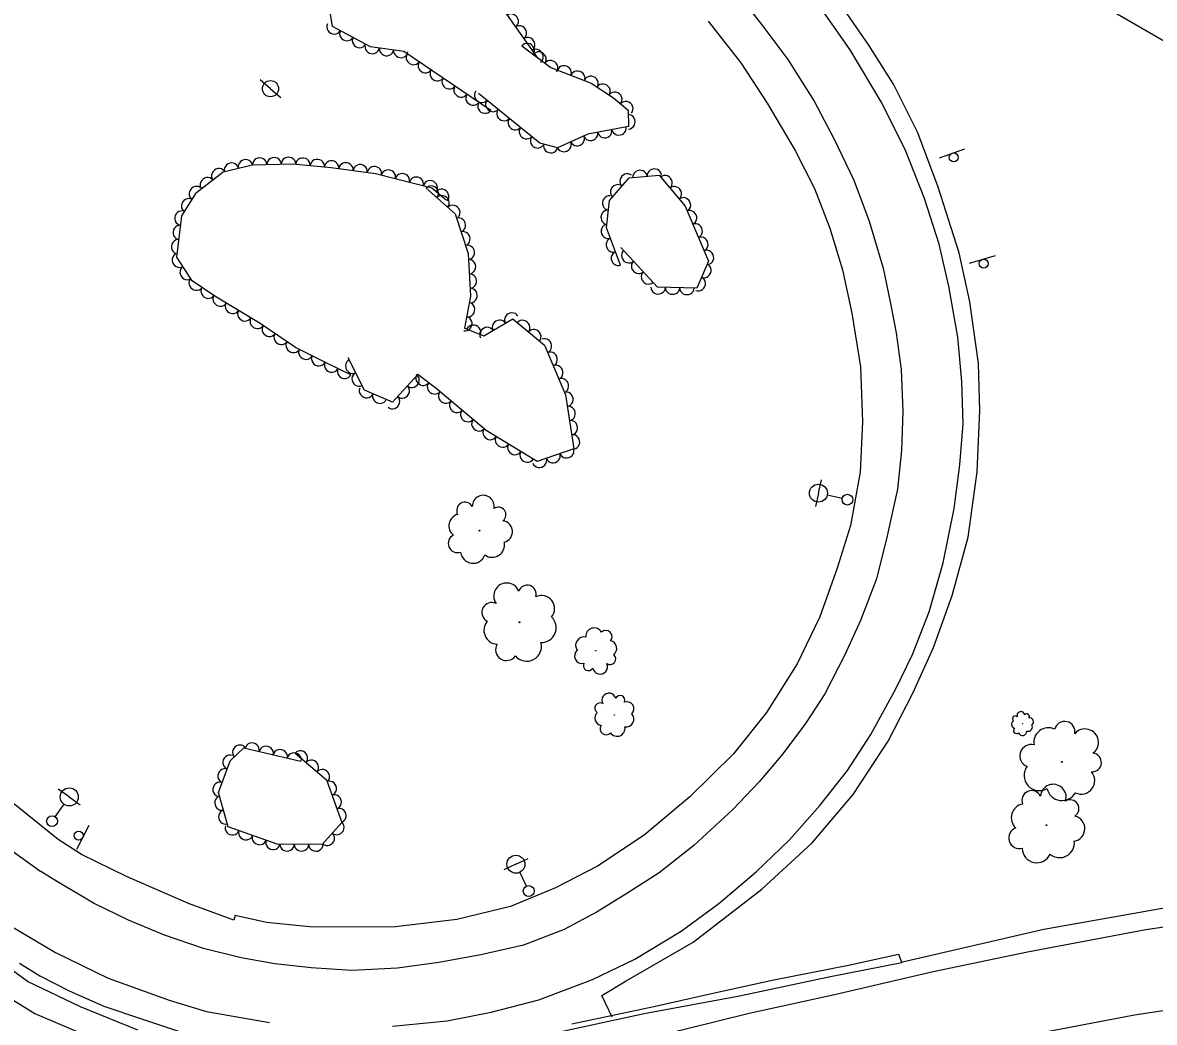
# Model space of a CAD drawing. Extents: x 1722896 to 1754269, y 648279 to 666297.
# Drawn here: x 1730376.5 to 1730690.5, y 652006.1 to 652283.6 of the extents above; entities that cross this region are included whole.
import ezdxf

# ---------------------------------------------------------------- set-up
doc = ezdxf.new("R2010")
doc.units = 0
for name, color, linetype in [('DESIGN - PUBLIC HEARING - Shapes', 7, 'Continuous'), ('DESIGN - SCRATCH - User 1', 7, 'Continuous'), ('SURVEY - CENTERLINE - Preliminary Text', 7, 'Continuous'), ('SURVEY - DTM - Breaklines', 7, 'Continuous'), ('SURVEY - VEGETATION - Features with Text', 7, 'Continuous')]:
    doc.layers.add(name, color=color, linetype=linetype)

msp = doc.modelspace()

# ---------------------------------------------------------------- linework, layer by layer
at = {"layer": 'DESIGN - PUBLIC HEARING - Shapes'}
for p, q in [((1730630.89, 652246.04), (1730637.95, 652248.55)), ((1730639.21, 652216.78), (1730646.39, 652218.96)), ((1730394.88, 652060.72), (1730391.42, 652054.07))]:
    msp.add_line(p, q, dxfattribs=at)
for centre in [(1730634.85, 652246.15), (1730643.17, 652216.7), (1730392.05, 652057.94)]:
    msp.add_circle(centre, 1.25, dxfattribs=at)
at = {"layer": 'DESIGN - SCRATCH - User 1'}
for points in [[(1730408.44, 652003.96), (1730392.55, 652010.42), (1730377.82, 652017.44), (1730367.29, 652025.15)], [(1730375.61, 652022.56), (1730381.25, 652019.02), (1730389.41, 652014.83), (1730398.99, 652010.61), (1730409.21, 652007.14), (1730419.76, 652003.64)], [(1730528.87, 652005.7), (1730551.65, 652010.46), (1730569.32, 652014.43), (1730584.92, 652017.85), (1730605.68, 652021.98), (1730619.47, 652024.98), (1730620.45, 652022.58), (1730600.16, 652018.62), (1730575.44, 652013.33), (1730548.91, 652008.41), (1730523.28, 652002.9)]]:
    msp.add_lwpolyline(points, dxfattribs=at)
at = {"layer": 'SURVEY - CENTERLINE - Preliminary Text'}
for points in [[(1730566.83, 652349.48), (1730594.67, 652334.69), (1730632.03, 652314.3), (1730662.88, 652296.13), (1730697.46, 652275.99), (1730731.66, 652254.64), (1730769.63, 652229.35), (1730806.4, 652203.37), (1730835.16, 652182.88), (1730874.68, 652153.35), (1730919.61, 652118.68), (1730962.05, 652084), (1731003.65, 652047.61), (1731038.79, 652015.8), (1731073.58, 651983.07), (1731103.11, 651954.46), (1731133.2, 651923.63), (1731147.68, 651908.32)], [(1730574.94, 652291.56), (1730581.62, 652282.95), (1730588.79, 652273.36), (1730596.15, 652261.8), (1730601.65, 652251.22), (1730607.15, 652239.83), (1730611.39, 652228.43), (1730615.3, 652215.39), (1730617.31, 652205.64), (1730618.89, 652197.51), (1730620.28, 652187.27), (1730620.73, 652175.68), (1730620.36, 652164.8), (1730619.25, 652154.12), (1730616.38, 652141.1), (1730613.45, 652129.21), (1730608.97, 652117.6), (1730604.63, 652108.07), (1730599.09, 652097.32), (1730593.68, 652089.02), (1730587.4, 652080.58), (1730580.84, 652072.85), (1730573.51, 652065.16), (1730562.72, 652055.22), (1730553.11, 652047.59), (1730544.13, 652041.83), (1730535.88, 652036.8), (1730526.79, 652031.9), (1730515.42, 652027.54), (1730503.67, 652024.8), (1730491.93, 652022.73), (1730480.47, 652021.12), (1730467.79, 652020.46), (1730456.51, 652021.24), (1730446.45, 652022.33), (1730437.17, 652023.96), (1730426.72, 652026.6), (1730415.82, 652030.28), (1730405.83, 652034.43), (1730396.34, 652039.05), (1730386.17, 652045.05), (1730381.57, 652047.97)], [(1730479.11, 652005.07), (1730494.26, 652006.49), (1730506.45, 652008.89), (1730519.7, 652012.31), (1730534.64, 652017.99), (1730546.35, 652023.66), (1730559.23, 652031.39), (1730569.62, 652039.11), (1730580.06, 652047.91), (1730589.26, 652056.78), (1730597.66, 652066.29), (1730605.33, 652076.01), (1730611.82, 652085.99), (1730618.78, 652098.65), (1730623.42, 652108.18), (1730628.04, 652120.08), (1730631.88, 652133.63), (1730634.98, 652148.74), (1730636.51, 652160.85), (1730637.44, 652172.21), (1730637.04, 652184.01), (1730635.96, 652196.29), (1730633.51, 652210.38), (1730630.8, 652222.05), (1730626.69, 652234.75), (1730621.35, 652248.36), (1730614.7, 652261.59), (1730606.13, 652275.98), (1730596.14, 652290.38)], [(1730540.05, 652007.51), (1730537.23, 652013.52), (1730543.96, 652017.64), (1730562.51, 652028.38), (1730581.62, 652043.1), (1730595.52, 652055.9), (1730606.95, 652069.37), (1730616.68, 652084.16), (1730623.52, 652097.44), (1730629.2, 652110.14), (1730634.37, 652124.59), (1730638.82, 652140.72), (1730641.35, 652158.87), (1730642.08, 652175.88), (1730641.75, 652188.98), (1730639.26, 652206.12), (1730636.3, 652219.71), (1730630.51, 652237.91), (1730624.9, 652252.94), (1730618.13, 652266.47), (1730611.25, 652277.3), (1730602.74, 652289.61)], [(1730566.71, 652284), (1730575.79, 652272.37), (1730583.1, 652261.19), (1730590.86, 652248.06), (1730596.18, 652237.57), (1730600.42, 652226.5), (1730603.95, 652214.92), (1730606.56, 652202.89), (1730608.95, 652187.99), (1730609.52, 652172.74), (1730608.9, 652158.76), (1730606.2, 652143.99), (1730602.49, 652132.19), (1730597.65, 652118.68), (1730591.41, 652105.6), (1730582.9, 652092.1), (1730573.7, 652080.65), (1730561.61, 652068.65), (1730548.93, 652058.04), (1730536.04, 652049.43), (1730524.31, 652043.39), (1730511.85, 652038.29), (1730497.01, 652034.61), (1730479.98, 652032.63), (1730457.1, 652032.47), (1730444.18, 652033.79), (1730435.49, 652035.72), (1730435.1, 652034.49), (1730422.5, 652039.06), (1730405.28, 652046.61), (1730392.82, 652052.65), (1730386.37, 652056.85)], [(1730314.09, 652163.68), (1730316.32, 652146.45), (1730318.32, 652135.49), (1730321.71, 652123.84), (1730326.08, 652113.05), (1730333.51, 652098.2), (1730340.94, 652087.3), (1730350.36, 652075.36), (1730359.82, 652065.2), (1730370.31, 652055.97), (1730381.57, 652047.97)], [(1730386.37, 652056.85), (1730374.44, 652066.51), (1730360.22, 652081.34), (1730349.69, 652093.82), (1730340.41, 652107.59), (1730334.04, 652120.15), (1730329.38, 652133.88), (1730325.63, 652149.53)], [(1731144.3, 651904.75), (1731126.03, 651920.72), (1731107.89, 651935.95), (1731088.77, 651950.32), (1731060.55, 651969.05), (1731035.73, 651983.1), (1731002.99, 651999.58), (1730965.9, 652014.57), (1730933.22, 652024.82), (1730889.59, 652035.33), (1730849.83, 652041.72), (1730837.67, 652042.94), (1730816.97, 652044.51), (1730796.01, 652045.16), (1730772.58, 652045.02), (1730743.55, 652043.38), (1730692.24, 652037.59), (1730659.81, 652031.89), (1730620.59, 652022.82)], [(1730551.9, 652002.2), (1730578.04, 652008.6), (1730601.74, 652013.83), (1730629.17, 652020.2), (1730655.3, 652025.69), (1730688.11, 652031.83), (1730708.74, 652034.91), (1730733.02, 652037.83), (1730759.64, 652039.86), (1730784.31, 652040.63), (1730806.94, 652040.36), (1730832.29, 652039.03), (1730855.92, 652036.15), (1730884.36, 652032.07), (1730907.69, 652026.64), (1730931.53, 652020.82), (1730950.85, 652014.66), (1730972.65, 652007.39), (1730992.5, 651999.5)], [(1730373.17, 652032.92), (1730385.65, 652025.52), (1730400.22, 652018.4), (1730417.45, 652012.11), (1730427.47, 652009.1), (1730445.03, 652006.05)], [(1730364.25, 652018.18), (1730379.89, 652008.58), (1730395.67, 652001.77)], [(1730905.64, 652003.18), (1730882.34, 652008.34), (1730856.16, 652012.9), (1730834.65, 652015.56), (1730810.47, 652017.27), (1730785.88, 652017.62), (1730764.36, 652016.87), (1730738.72, 652015.14), (1730713.18, 652012.38), (1730684.97, 652008.09), (1730649.15, 652001.26)]]:
    msp.add_lwpolyline(points, dxfattribs=at)
at = {"layer": 'SURVEY - DTM - Breaklines'}
for p, q in [((1730445.26, 652265.24), (1730442.4, 652267.66)), ((1730445.26, 652265.24), (1730448.13, 652262.83)), ((1730597.29, 652152.97), (1730598.11, 652156.63)), ((1730597.29, 652152.97), (1730596.47, 652149.31)), ((1730603.88, 652151.5), (1730599.73, 652152.42)), ((1730389.44, 652068.65), (1730386.39, 652070.83)), ((1730385.52, 652063.15), (1730387.99, 652066.61)), ((1730389.44, 652068.65), (1730392.49, 652066.47)), ((1730513.36, 652049.99), (1730516.75, 652051.6)), ((1730513.36, 652049.99), (1730509.98, 652048.38)), ((1730516.26, 652043.9), (1730514.44, 652047.73))]:
    msp.add_line(p, q, dxfattribs=at)
for centre, radius in [((1730445.26, 652265.24), 2.25), ((1730597.29, 652152.97), 2.5), ((1730605.34, 652151.17), 1.5), ((1730389.44, 652068.65), 2.5), ((1730384.65, 652061.93), 1.5), ((1730513.36, 652049.99), 2.5), ((1730516.91, 652042.54), 1.5)]:
    msp.add_circle(centre, radius, dxfattribs=at)
at = {"layer": 'SURVEY - VEGETATION - Features with Text'}
for points in [[(1730506.36, 652259.19), (1730482.22, 652275.59), (1730472.97, 652276.89), (1730462.46, 652282.53), (1730460.01, 652297.73), (1730467.83, 652312.84), (1730474.46, 652315.65), (1730482.05, 652316.19), (1730489.12, 652309.4), (1730502.05, 652298.34), (1730519.44, 652273.64)], [(1730515, 652277.09), (1730523.06, 652271.12), (1730534.23, 652266.81), (1730540.44, 652262.73), (1730544.5, 652259.28), (1730544.6, 652254.73), (1730533.33, 652252.59), (1730524.86, 652248.79), (1730520, 652250.14), (1730503.02, 652263.92)], [(1730467.59, 652185.81), (1730461.05, 652188.99), (1730452.22, 652193.43), (1730442.44, 652200.04), (1730429.84, 652207.66), (1730423.52, 652211.94), (1730419.3, 652218.48), (1730420.68, 652229.95), (1730424.78, 652236.38), (1730432.14, 652242.17), (1730440.25, 652244.11), (1730451.45, 652244.38), (1730462.12, 652243.36), (1730474.39, 652241.72), (1730490.06, 652237.71), (1730493.99, 652234.4)], [(1730542.39, 652216.23), (1730538.52, 652226.61), (1730539.33, 652234.16), (1730544.81, 652240.45), (1730553.14, 652241.22), (1730560.31, 652232.59), (1730566.77, 652217.41), (1730563.54, 652209.89), (1730552.68, 652210.13), (1730542.47, 652221.15)], [(1730488.45, 652237.63), (1730496.46, 652230.5), (1730500.11, 652219.5), (1730500.78, 652207.66), (1730499.07, 652198.76), (1730504.45, 652196.6), (1730512.55, 652201.32), (1730521.3, 652194.03), (1730527.16, 652180.31), (1730529.46, 652165.32), (1730519.25, 652161.76), (1730505.09, 652170.4), (1730491.22, 652182.03), (1730486.1, 652185.88), (1730479.16, 652178.27), (1730471.31, 652181.58), (1730466.82, 652190.5)], [(1730452.1, 652080.84), (1730460.84, 652073.43), (1730465.07, 652061.57), (1730459.64, 652055.46), (1730447.08, 652055.52), (1730433.51, 652060.39), (1730430.86, 652069.89), (1730434.08, 652078.66), (1730437.89, 652082.28), (1730453.59, 652078.59)]]:
    msp.add_lwpolyline(points, dxfattribs=at)
for centre, radius in [((1730503.25, 652142.57), 0.106), ((1730514.35, 652117.13), 0.126), ((1730535.51, 652109.26), 0.0719), ((1730540.69, 652091.4), 0.068), ((1730653.89, 652088.96), 0.0369), ((1730664.82, 652078.38), 0.131), ((1730660.57, 652060.81), 0.125)]:
    msp.add_circle(centre, radius, dxfattribs=at)
for centre, radius, start, end in [((1730504.29, 652149.34), 3.04, 347.3335, 180.7532), ((1730499.24, 652148.14), 2.32, 29.9522, 207.2713), ((1730508.5, 652146.98), 2.09, 307.3128, 126.0585), ((1730498.05, 652143.92), 3.28, 105.2393, 232.0849), ((1730509.34, 652142.29), 3.05, 285.1967, 81.9856), ((1730497.12, 652139.03), 2.55, 115.3982, 290.3984), ((1730506.74, 652138.64), 3.48, 234.2494, 11.7737), ((1730501.45, 652136.95), 3.45, 185.1453, 340.9837), ((1730510.81, 652124.43), 3.61, 21.9275, 215.3472), ((1730516.49, 652124.96), 2.48, 341.9068, 160.6525), ((1730506.68, 652119.86), 2.75, 64.5462, 241.8653), ((1730520.47, 652120.95), 3.62, 319.7907, 116.5796), ((1730508.36, 652114.93), 3.89, 139.8332, 266.6789), ((1730520.4, 652115.64), 4.12, 268.8434, 46.3677), ((1730532.28, 652110.74), 2.35, 78.0955, 215.6198), ((1730535.09, 652113.23), 2.33, 28.9914, 184.8298), ((1730538.33, 652113.13), 1.72, 319.2443, 134.2445), ((1730510.75, 652109.54), 3.02, 149.9922, 324.9924), ((1730516.37, 652110.42), 4.09, 219.7393, 15.5777), ((1730539.1, 652109.85), 2.22, 309.0853, 75.931), ((1730531.68, 652107.77), 2.06, 129.0428, 285.8317), ((1730539.51, 652106.92), 1.56, 233.7983, 51.1174), ((1730533.48, 652105.11), 1.41, 151.1589, 329.9046), ((1730536.72, 652104.8), 2.06, 191.1796, 24.5993), ((1730539.18, 652095.51), 1.95, 16.2826, 209.7023), ((1730536.72, 652093.28), 1.48, 58.9013, 236.2204), ((1730542.26, 652095.49), 1.34, 336.2619, 155.0076), ((1730544.18, 652093.13), 1.95, 314.1458, 110.9347), ((1730537.36, 652090.54), 2.1, 134.1883, 261.034), ((1730543.86, 652090.28), 2.22, 263.1985, 40.7227), ((1730651.95, 652090.33), 0.802, 48.9731, 226.2922), ((1730653.47, 652091.29), 1.05, 6.3544, 199.7741), ((1730655.11, 652090.99), 0.725, 326.3337, 145.0794), ((1730538.36, 652087.52), 1.63, 144.3472, 319.3475), ((1730541.42, 652087.7), 2.21, 214.0943, 9.9328), ((1730652.03, 652088.81), 1.14, 124.2601, 251.1058), ((1730655.47, 652088.07), 1.2, 253.2703, 30.7945), ((1730655.91, 652089.55), 1.06, 304.2176, 101.0065), ((1730665.63, 652086.77), 2.84, 348.7242, 166.0433), ((1730652.28, 652087.11), 0.882, 134.419, 309.4193), ((1730653.93, 652086.91), 1.2, 204.1661, 0.0046), ((1730661.1, 652083.84), 4.03, 64.0112, 190.8569), ((1730671.26, 652083.79), 3.74, 306.1055, 139.5252), ((1730656.29, 652080.07), 3.13, 74.1702, 249.1704), ((1730673.23, 652078.21), 2.57, 266.0848, 84.8305), ((1730658.6, 652074.65), 4.24, 143.9173, 299.7557), ((1730670.22, 652073.2), 3.75, 243.9687, 40.7576), ((1730656.45, 652067.71), 2.71, 25.0509, 202.37), ((1730662.46, 652068.6), 3.56, 342.4322, 175.8519), ((1730664.87, 652071.93), 4.27, 193.0214, 330.5457), ((1730654.63, 652062.89), 3.84, 100.3379, 227.1836), ((1730667.13, 652065.42), 2.45, 302.4115, 121.1571), ((1730667.65, 652059.87), 3.57, 280.2953, 77.0843), ((1730653.07, 652057.28), 2.98, 110.4968, 285.4971), ((1730657.91, 652054.43), 4.04, 180.2439, 336.0824), ((1730664.25, 652055.88), 4.07, 229.3481, 6.8723)]:
    msp.add_arc(centre, radius, start, end, dxfattribs=at)
for centre, major_axis in [((1730512.13, 652284.02), (1.15, -1.64)), ((1730462.86, 652282.31), (-1.76, 0.95)), ((1730514.43, 652280.75), (1.15, -1.64)), ((1730466.39, 652280.42), (-1.76, 0.95)), ((1730469.91, 652278.53), (-1.76, 0.95)), ((1730516.73, 652277.48), (1.15, -1.64)), ((1730473.5, 652276.82), (-1.98, 0.28)), ((1730477.46, 652276.26), (-1.98, 0.28)), ((1730516.6, 652275.9), (1.61, -1.19)), ((1730519.03, 652274.21), (1.15, -1.64)), ((1730481.42, 652275.71), (-1.98, 0.28)), ((1730484.86, 652273.8), (-1.65, 1.12)), ((1730519.82, 652273.52), (1.61, -1.19)), ((1730523.03, 652271.14), (1.61, -1.19)), ((1730488.17, 652271.55), (-1.65, 1.12)), ((1730491.48, 652269.31), (-1.65, 1.12)), ((1730526.76, 652269.7), (1.87, -0.72)), ((1730530.49, 652268.26), (1.87, -0.72)), ((1730494.78, 652267.06), (-1.65, 1.12)), ((1730534.23, 652266.81), (1.87, -0.72)), ((1730498.09, 652264.81), (-1.65, 1.12)), ((1730503.78, 652263.3), (-1.55, 1.26)), ((1730537.57, 652264.62), (1.67, -1.1)), ((1730540.87, 652262.36), (1.52, -1.29)), ((1730501.4, 652262.56), (-1.65, 1.12)), ((1730504.71, 652260.31), (-1.65, 1.12)), ((1730506.89, 652260.78), (-1.55, 1.26)), ((1730543.92, 652259.77), (1.52, -1.29)), ((1730510, 652258.26), (-1.55, 1.26)), ((1730544.57, 652256.04), (0.05, -2)), ((1730513.1, 652255.74), (-1.55, 1.26)), ((1730516.21, 652253.21), (-1.55, 1.26)), ((1730541.96, 652254.23), (-1.96, -0.37)), ((1730519.31, 652250.69), (-1.55, 1.26)), ((1730530.4, 652251.27), (-1.82, -0.82)), ((1730534.1, 652252.73), (-1.96, -0.37)), ((1730538.03, 652253.48), (-1.96, -0.37)), ((1730523, 652249.31), (-1.93, 0.53)), ((1730526.75, 652249.64), (-1.82, -0.82)), ((1730438.32, 652243.65), (1.95, 0.47)), ((1730442.27, 652244.16), (2, 0.05)), ((1730446.27, 652244.26), (2, 0.05)), ((1730450.27, 652244.35), (2, 0.05)), ((1730454.25, 652244.11), (1.99, -0.19)), ((1730458.24, 652243.74), (1.99, -0.19)), ((1730462.22, 652243.35), (1.98, -0.27)), ((1730430.85, 652241.16), (1.57, 1.24)), ((1730434.43, 652242.72), (1.95, 0.47)), ((1730466.18, 652242.82), (1.98, -0.27)), ((1730470.15, 652242.29), (1.98, -0.27)), ((1730474.11, 652241.76), (1.98, -0.27)), ((1730477.99, 652240.8), (1.94, -0.5)), ((1730481.87, 652239.81), (1.94, -0.5)), ((1730544.14, 652239.68), (1.31, 1.51)), ((1730547.78, 652240.72), (1.99, 0.18)), ((1730551.77, 652241.09), (1.99, 0.18)), ((1730427.71, 652238.68), (1.57, 1.24)), ((1730485.74, 652238.82), (1.94, -0.5)), ((1730489.62, 652237.82), (1.94, -0.5)), ((1730541.52, 652236.67), (1.31, 1.51)), ((1730554.81, 652239.2), (1.28, -1.54)), ((1730424.63, 652236.15), (1.08, 1.69)), ((1730489.94, 652236.3), (1.49, -1.33)), ((1730492.77, 652235.42), (1.53, -1.29)), ((1730492.93, 652233.64), (1.49, -1.33)), ((1730539.26, 652233.49), (0.21, 1.99)), ((1730557.37, 652236.12), (1.28, -1.54)), ((1730422.48, 652232.77), (1.08, 1.69)), ((1730495.92, 652230.98), (1.49, -1.33)), ((1730559.93, 652233.05), (1.28, -1.54)), ((1730420.6, 652229.3), (0.24, 1.99)), ((1730497.49, 652227.4), (0.63, -1.9)), ((1730538.83, 652229.51), (0.21, 1.99)), ((1730561.64, 652229.46), (0.78, -1.84)), ((1730420.13, 652225.33), (0.24, 1.99)), ((1730538.9, 652225.6), (-0.7, 1.87)), ((1730563.21, 652225.78), (0.78, -1.84)), ((1730419.65, 652221.36), (0.24, 1.99)), ((1730498.75, 652223.6), (0.63, -1.9)), ((1730540.3, 652221.85), (-0.7, 1.87)), ((1730564.78, 652222.1), (0.78, -1.84)), ((1730500.01, 652219.8), (0.63, -1.9)), ((1730541.69, 652218.1), (-0.7, 1.87)), ((1730544.62, 652218.83), (-1.36, 1.47)), ((1730566.35, 652218.42), (0.78, -1.84)), ((1730419.9, 652217.56), (-1.08, 1.68)), ((1730500.32, 652215.82), (0.11, -2)), ((1730547.34, 652215.89), (-1.36, 1.47)), ((1730422.06, 652214.19), (-1.08, 1.68)), ((1730500.55, 652211.83), (0.11, -2)), ((1730550.06, 652212.96), (-1.36, 1.47)), ((1730565.63, 652214.74), (-0.79, -1.84)), ((1730424.61, 652211.2), (-1.66, 1.12)), ((1730564.05, 652211.06), (-0.79, -1.84)), ((1730427.92, 652208.96), (-1.66, 1.12)), ((1730431.28, 652206.79), (-1.71, 1.04)), ((1730500.77, 652207.84), (0.11, -2)), ((1730552.83, 652210.13), (-2, 0.04)), ((1730556.82, 652210.04), (-2, 0.04)), ((1730560.82, 652209.95), (-2, 0.04)), ((1730434.7, 652204.72), (-1.71, 1.04)), ((1730500.06, 652203.91), (-0.38, -1.96)), ((1730438.12, 652202.65), (-1.71, 1.04)), ((1730441.55, 652200.58), (-1.71, 1.04)), ((1730499.3, 652199.98), (-0.38, -1.96)), ((1730508.74, 652199.1), (1.73, 1.01)), ((1730512.19, 652201.11), (1.73, 1.01)), ((1730515.31, 652199.02), (1.54, -1.28)), ((1730444.89, 652198.38), (-1.66, 1.12)), ((1730501.63, 652197.73), (1.86, -0.75)), ((1730505.28, 652197.09), (1.73, 1.01)), ((1730518.38, 652196.46), (1.54, -1.28)), ((1730448.2, 652196.14), (-1.66, 1.12)), ((1730451.52, 652193.9), (-1.66, 1.12)), ((1730521.38, 652193.85), (0.79, -1.84)), ((1730455.04, 652192.01), (-1.79, 0.9)), ((1730522.95, 652190.17), (0.79, -1.84)), ((1730458.61, 652190.21), (-1.79, 0.9)), ((1730462.19, 652188.43), (-1.8, 0.87)), ((1730467.99, 652188.18), (-0.9, 1.79)), ((1730524.52, 652186.49), (0.79, -1.84)), ((1730465.79, 652186.69), (-1.8, 0.87)), ((1730469.78, 652184.61), (-0.9, 1.79)), ((1730484.61, 652184.25), (-1.35, -1.48)), ((1730487.53, 652184.8), (-1.6, 1.2)), ((1730471.86, 652181.34), (-1.84, 0.78)), ((1730481.91, 652181.29), (-1.35, -1.48)), ((1730490.73, 652182.4), (-1.6, 1.2)), ((1730526.09, 652182.81), (0.79, -1.84)), ((1730475.55, 652179.79), (-1.84, 0.78)), ((1730479.22, 652178.34), (-1.35, -1.48)), ((1730493.82, 652179.85), (-1.53, 1.28)), ((1730527.36, 652179.04), (0.3, -1.98)), ((1730496.88, 652177.28), (-1.53, 1.28)), ((1730499.95, 652174.71), (-1.53, 1.28)), ((1730527.96, 652175.09), (0.3, -1.98)), ((1730503.01, 652172.14), (-1.53, 1.28)), ((1730528.57, 652171.14), (0.3, -1.98)), ((1730506.19, 652169.73), (-1.71, 1.04)), ((1730509.6, 652167.64), (-1.71, 1.04)), ((1730513.02, 652165.56), (-1.71, 1.04)), ((1730529.18, 652167.18), (0.3, -1.98)), ((1730516.43, 652163.48), (-1.71, 1.04)), ((1730523.69, 652163.3), (-1.89, -0.66)), ((1730527.46, 652164.62), (-1.89, -0.66)), ((1730519.91, 652161.98), (-1.89, -0.66)), ((1730436.68, 652081.13), (1.45, 1.38)), ((1730440.17, 652081.74), (1.95, -0.46)), ((1730444.06, 652080.82), (1.95, -0.46)), ((1730447.95, 652079.91), (1.95, -0.46)), ((1730453.63, 652079.55), (1.52, -1.29)), ((1730433.94, 652078.28), (0.69, 1.88)), ((1730451.85, 652079), (1.95, -0.46)), ((1730456.68, 652076.96), (1.52, -1.29)), ((1730432.56, 652074.52), (0.69, 1.88)), ((1730459.73, 652074.37), (1.52, -1.29)), ((1730431.18, 652070.77), (0.69, 1.88)), ((1730461.69, 652071.04), (0.67, -1.88)), ((1730463.04, 652067.27), (0.67, -1.88)), ((1730431.69, 652066.94), (-0.54, 1.93)), ((1730432.76, 652063.08), (-0.54, 1.93)), ((1730464.38, 652063.5), (0.67, -1.88)), ((1730434.64, 652059.98), (-1.88, 0.68)), ((1730463.78, 652060.11), (-1.33, -1.49)), ((1730438.4, 652058.63), (-1.88, 0.68)), ((1730442.17, 652057.28), (-1.88, 0.68)), ((1730445.93, 652055.93), (-1.88, 0.68)), ((1730461.12, 652057.13), (-1.33, -1.49)), ((1730449.86, 652055.51), (-2, 0.01)), ((1730453.86, 652055.49), (-2, 0.01)), ((1730457.86, 652055.47), (-2, 0.01))]:
    msp.add_ellipse(centre, major_axis=major_axis, ratio=0.940188, start_param=0, end_param=3.141593, dxfattribs=at)

doc.saveas('drawing.dxf')
